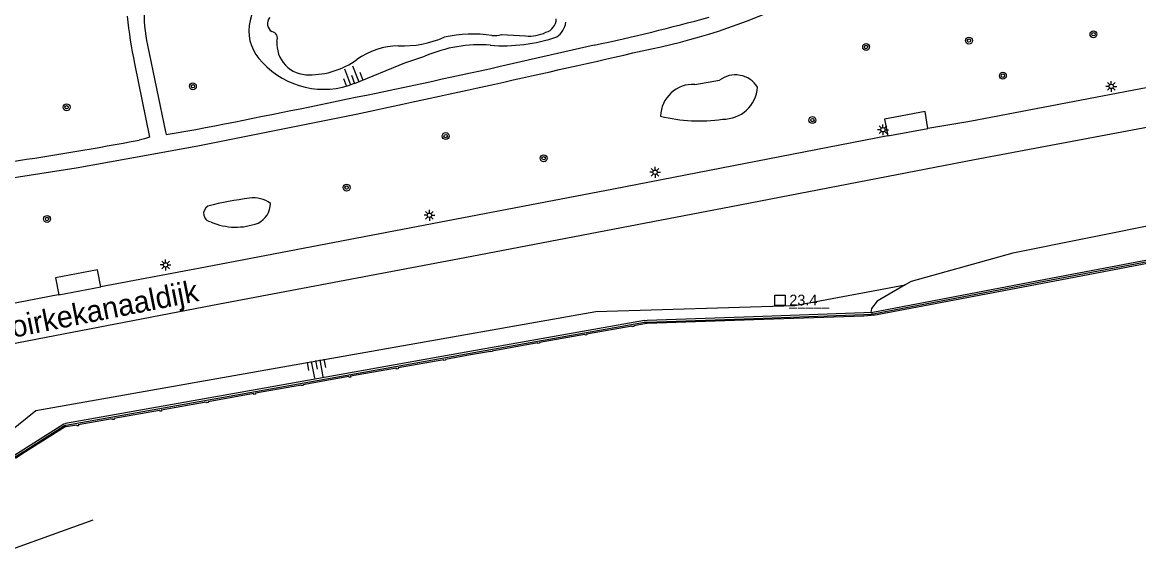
# Model space of a CAD drawing. Extents: x 132999 to 136000, y 398499 to 400501.
# Drawn here: x 133486.8 to 133616.6, y 398849.6 to 398912.7 of the extents above; entities that cross this region are included whole.
import ezdxf

# ---------------------------------------------------------------- set-up
doc = ezdxf.new("R2010")
doc.units = 0
for name, color, linetype in [('gg-afsc-muur', 7, 'Continuous'), ('gg-anno-openbare ruimte label', 7, 'Continuous'), ('gg-knt-BGT kruinlijn', 7, 'Continuous'), ('gg-knt-bovenkant onderkant talud', 7, 'Continuous'), ('gg-knt-verharding', 7, 'Continuous'), ('gg-knt-verharding nz', 7, 'Continuous'), ('gg-kwrk-geleidewerk', 7, 'Continuous'), ('gt-anno-nummer hm paal', 7, 'Continuous'), ('gt-grn-groengrens', 7, 'Continuous'), ('gt-symb-boom', 7, 'Continuous'), ('gt-symb-hm paal', 7, 'Continuous'), ('gt-symb-lichtmast', 7, 'Continuous'), ('gt-symb-talud symbool', 7, 'Continuous'), ('gx-grn-maaiveld', 7, 'Continuous')]:
    doc.layers.add(name, color=color, linetype=linetype)

# ---------------------------------------------------------------- blocks, each defined once
blk = doc.blocks.new('gt0-BOOM')
at = {"layer": 'gt-symb-boom'}
for radius in [0.4, 0.2]:
    blk.add_circle((0, 0), radius, dxfattribs=at)
blk = doc.blocks.new('gt0-TALUD_1')
at = {"layer": 'gt-symb-talud symbool'}
for p, q in [((-1, -1), (-1, 0)), ((-0.5, -2), (-0.5, 0)), ((0, -1), (0, 0)), ((0.5, -2), (0.5, 0)), ((1, -1), (1, 0))]:
    blk.add_line(p, q, dxfattribs=at)
blk = doc.blocks.new('gt0-LMAST')
at = {"layer": 'gt-symb-lichtmast'}
for p, q in [((-0.18, 0.17), (-0.45, 0.44)), ((-0.01, 0.25), (-0.01, 0.62)), ((0.17, 0.17), (0.44, 0.44)), ((-0.26, 0), (-0.63, 0)), ((-0.18, -0.18), (-0.45, -0.45)), ((-0.01, -0.25), (-0.01, -0.63)), ((0.44, -0.45), (0.17, -0.18)), ((0.24, 0), (0.62, 0))]:
    blk.add_line(p, q, dxfattribs=at)
blk.add_circle((-0.01, 0), 0.25, dxfattribs=at)
blk = doc.blocks.new('gt0-HMpaal')
at = {"layer": 'gt-symb-hm paal'}
blk.add_lwpolyline([(-0.6, 0.6), (0.6, 0.6), (0.6, -0.6), (-0.6, -0.6)], close=True, dxfattribs=at)

msp = doc.modelspace()

# ---------------------------------------------------------------- linework, layer by layer
at = {"layer": 'gg-afsc-muur'}
for points in [[(133585.75, 398878.81), (133608.28, 398883.08), (133631.8, 398887.55), (133653.72, 398891.69), (133678.45, 398896.38), (133690.67, 398898.69)], [(133559.15, 398877.82), (133559.44, 398877.84), (133571.84, 398878.26), (133584.66, 398878.72), (133585.5, 398878.75), (133585.76, 398878.79)], [(133491.81, 398865.83), (133515.62, 398870.07), (133538.86, 398874.21), (133559.15, 398877.83)], [(133477.72, 398857), (133485.85, 398862.14), (133487.04, 398862.88), (133491.67, 398865.8), (133491.81, 398865.83)]]:
    msp.add_lwpolyline(points, dxfattribs=at)
at = {"layer": 'gg-knt-BGT kruinlijn'}
for p, q in [((133624.61, 398890.4), (133602, 398885.83)), ((133602, 398885.83), (133590.16, 398882.54)), ((133590.16, 398882.54), (133589.48, 398882.15)), ((133589.48, 398882.15), (133586.2, 398880.28)), ((133586.2, 398880.28), (133585.53, 398879.42)), ((133585.53, 398879.42), (133585.48, 398878.93))]:
    msp.add_line(p, q, dxfattribs=at)
at = {"layer": 'gg-knt-bovenkant onderkant talud'}
msp.add_line((133542.5, 398911.27), (133545.3, 398911.12), dxfattribs=at)
msp.add_lwpolyline([(133525.42, 398905.59), (133531.24, 398907.97), (133533.6, 398908.75)], dxfattribs=at)
for centre, radius, start, end in [((133518.17, 398911.7), 5.06, 119.5416, 226.5716), ((133516.33, 398912.53), 1.06, 137.3792, 240.0607), ((133547.22, 398913.13), 1.66, 285.3882, 358.5573), ((133547.59, 398912.97), 2.4, 304.3307, 353.2474), ((133515.64, 398910.83), 0.798, 335.1544, 78.9554), ((133539.27, 398894.79), 16.52, 82.614, 101.9515), ((133541.74, 398913.35), 2.21, 260.802, 289.8486), ((133545.81, 398915.14), 4.05, 262.7152, 297.0902), ((133520, 398910.23), 3.64, 175.8307, 271.7858), ((133530.71, 398901.23), 8.73, 91.198, 125.1816), ((133530.94, 398922.44), 12.5, 268.1222, 293.1184), ((133539.93, 398894.31), 15.76, 85.3593, 113.702), ((133542.74, 398929.26), 19.3, 265.433, 288.724), ((133521.82, 398914.57), 9.67, 222.524, 291.8365), ((133520.22, 398915.91), 9.32, 269.3365, 305.9043)]:
    msp.add_arc(centre, radius, start, end, dxfattribs=at)
at = {"layer": 'gg-knt-verharding'}
msp.add_line((133553.28, 398910.02), (133542.21, 398907.53), dxfattribs=at)
for points in [[(133501.33, 398910.02), (133503.43, 398899.94), (133503.51, 398899.64), (133506.96, 398900.23)], [(133499.82, 398907.89), (133501.57, 398899.32), (133500.96, 398899.14), (133500.35, 398899)], [(133632.32, 398907.9), (133596.98, 398901.17), (133592.11, 398900.34)], [(133479.08, 398893.58), (133493.03, 398895.78), (133500.76, 398897.15), (133507.38, 398898.35), (133525.6, 398902.02)], [(133592.11, 398900.34), (133591.8, 398902.33), (133587.05, 398901.44), (133587.43, 398899.48)], [(133624.79, 398901.82), (133597.52, 398896.71), (133569.22, 398891.24), (133539.04, 398885.47), (133508.89, 398879.76), (133481.24, 398874.45)], [(133587.43, 398899.48), (133555.55, 398893.29), (133508.06, 398884.22), (133495.9, 398881.92)], [(133495.9, 398881.92), (133495.49, 398883.92), (133490.63, 398882.96), (133491.02, 398881)], [(133491.02, 398881), (133490.94, 398881.02), (133450.35, 398873.18), (133438.82, 398870.97)]]:
    msp.add_lwpolyline(points, dxfattribs=at)
for centre, radius, start, end in [((133546.04, 398978.06), 69.84, 281.4748, 296.6178), ((133515.48, 398913.37), 14.54, 175.5258, 193.3049), ((133558.71, 398920.09), 60.14, 186.3975, 191.7091), ((133507.19, 399127.65), 222.45, 281.9583, 285.502), ((133111.9, 400854.13), 1995.46, 281.96536, 282.97529), ((133214.99, 400398.67), 1526.62, 281.0258, 282.37691), ((133424.98, 399300.21), 408.23, 278.509, 280.6391)]:
    msp.add_arc(centre, radius, start, end, dxfattribs=at)
at = {"layer": 'gg-knt-verharding nz'}
for p, q in [((133587.43, 398899.48), (133592.11, 398900.34)), ((133491.02, 398881), (133495.9, 398881.92))]:
    msp.add_line(p, q, dxfattribs=at)
at = {"layer": 'gg-kwrk-geleidewerk'}
msp.add_lwpolyline([(133479.8, 398849.63), (133481.74, 398850.06), (133495, 398854.83)], dxfattribs=at)
at = {"layer": 'gt-grn-groengrens'}
msp.add_line((133564.99, 398905.47), (133567.86, 398905.96), dxfattribs=at)
for centre, radius, start, end in [((133569.71, 398903.5), 3.07, 32.7559, 127.0055), ((133564.8, 398901.69), 3.79, 87.1163, 178.6305), ((133568.32, 398905.41), 3.98, 268.4617, 356.4561), ((133565.47, 398919.5), 18.28, 255.8655, 278.6169), ((133516.97, 398858.95), 33.49, 96.4825, 104.9141), ((133513.72, 398889.14), 3.13, 52.5312, 99.6849), ((133513.11, 398891.62), 2.51, 295.2464, 0.0106), ((133508.83, 398890.45), 0.986, 119.0978, 263.3424), ((133511.59, 398896.08), 7.21, 246.5122, 291.0344)]:
    msp.add_arc(centre, radius, start, end, dxfattribs=at)
at = {"layer": 'gx-grn-maaiveld'}
for points in [[(133585.48, 398878.93), (133585.72, 398878.96), (133585.71, 398879), (133608.24, 398883.28), (133631.76, 398887.75), (133653.68, 398891.89), (133678.41, 398896.58), (133690.65, 398898.89)], [(133631.84, 398887.36), (133608.32, 398882.88), (133585.79, 398878.61), (133585.79, 398878.62), (133585.52, 398878.58), (133584.67, 398878.54), (133571.84, 398878.09), (133559.45, 398877.67), (133559.19, 398877.64), (133559.19, 398877.64), (133557.9, 398877.41), (133557.91, 398877.32), (133557.71, 398877.28), (133557.7, 398877.37), (133552.41, 398876.43), (133552.42, 398876.35), (133552.23, 398876.31), (133552.21, 398876.39), (133546.92, 398875.45), (133546.93, 398875.38), (133546.74, 398875.35), (133546.73, 398875.41), (133541.42, 398874.47), (133541.43, 398874.4), (133541.24, 398874.36), (133541.22, 398874.43), (133538.89, 398874.02), (133535.99, 398873.5), (133536, 398873.4), (133535.8, 398873.37), (133535.79, 398873.46), (133530.47, 398872.52), (133530.49, 398872.41), (133530.29, 398872.37), (133530.27, 398872.48), (133524.95, 398871.53), (133524.97, 398871.41), (133524.78, 398871.38), (133524.76, 398871.5), (133519.41, 398870.55), (133519.43, 398870.45), (133519.23, 398870.41), (133519.22, 398870.51), (133515.66, 398869.88), (133513.88, 398869.56), (133513.9, 398869.45), (133513.7, 398869.42), (133513.68, 398869.52), (133508.36, 398868.58), (133508.37, 398868.47), (133508.18, 398868.44), (133508.16, 398868.54), (133502.92, 398867.61), (133502.94, 398867.49), (133502.74, 398867.46), (133502.72, 398867.57), (133497.42, 398866.63), (133497.44, 398866.51), (133497.24, 398866.48), (133497.22, 398866.59), (133493.27, 398865.89), (133493.29, 398865.79), (133493.1, 398865.76), (133493.08, 398865.86), (133491.84, 398865.64), (133491.84, 398865.66), (133491.73, 398865.64), (133487.14, 398862.74), (133485.95, 398861.99)], [(133477.4, 398858.74), (133488.32, 398867.54), (133553.46, 398879.08), (133576.63, 398879.75), (133589.48, 398882.15)], [(133585.48, 398878.93), (133584.65, 398878.89), (133571.83, 398878.44), (133559.43, 398878.02), (133559.12, 398877.99), (133559.12, 398878.03), (133538.82, 398874.41), (133515.59, 398870.27), (133491.77, 398866.03), (133491.77, 398866.01), (133491.6, 398865.97), (133486.95, 398863.03), (133485.76, 398862.28), (133477.64, 398857.16)]]:
    msp.add_lwpolyline(points, dxfattribs=at)

# ---------------------------------------------------------------- block references
at = {"layer": 'gt-symb-boom'}
for p in [(133611.37, 398911.3), (133584.92, 398909.82), (133596.88, 398910.56), (133600.83, 398906.48), (133506.6, 398905.25), (133491.91, 398902.81), (133578.67, 398901.32), (133536.01, 398899.46), (133547.41, 398896.88), (133524.48, 398893.47), (133489.64, 398889.82)]:
    msp.add_blockref('gt0-BOOM', p, dxfattribs=at)
at = {"layer": 'gt-symb-hm paal'}
msp.add_blockref('gt0-HMpaal', (133574.91, 398880.37), dxfattribs=at)
at = {"layer": 'gt-symb-lichtmast'}
for p in [(133613.45, 398905.24), (133586.89, 398900.2), (133560.38, 398895.25), (133534.12, 398890.25), (133503.43, 398884.48)]:
    msp.add_blockref('gt0-LMAST', p, dxfattribs=at)
at = {"layer": 'gt-symb-talud symbool'}
for p, xscale, yscale, rotation in [((133525.42, 398905.59), 1.0003524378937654, 1.0003524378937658, -159.3366970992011), ((133520.9, 398873.36), 1.0003279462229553, 1.000327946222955, 10.366322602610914)]:
    msp.add_blockref('gt0-TALUD_1', p, dxfattribs=dict(at, xscale=xscale, yscale=yscale, rotation=rotation))

# ---------------------------------------------------------------- texts
at = {"layer": 'gg-anno-openbare ruimte label'}
msp.add_text('Goirkekanaaldijk', height=2.5, rotation=11.2, dxfattribs=at).set_placement((133483.16, 398875.5))
at = {"layer": 'gt-anno-nummer hm paal'}
msp.add_text('23.4', height=1.25, dxfattribs=at).set_placement((133575.99, 398879.77))
at = {"layer": 'gt-symb-hm paal'}
msp.add_text('_____', height=1.25, dxfattribs=at).set_placement((133575.99, 398879.77))

doc.saveas('drawing.dxf')
